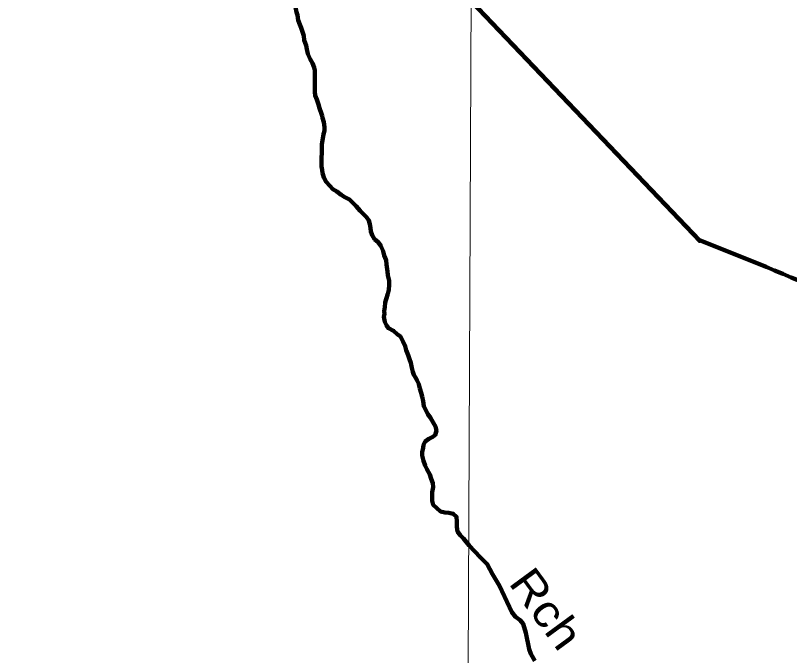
# Model space of a CAD drawing. Extents: x -1643653 to 4543381, y 1624270 to 13878484.
# Drawn here: x 657461 to 669599, y 8927410 to 8937452 of the extents above; entities that cross this region are included whole.
import ezdxf

# ---------------------------------------------------------------- set-up
doc = ezdxf.new("R2010")
doc.units = 0
doc.header["$LTSCALE"] = 200
for name, color, linetype, lineweight in [('1', 7, 'Continuous', 13), ('23', 7, 'Continuous', 13), ('24', 7, 'Continuous', 25), ('28', 7, 'Continuous', 53), ('53', 7, 'Continuous', 106), ('60', 7, 'Continuous', 13), ('9', 7, 'Continuous', 90)]:
    doc.layers.add(name, color=color, linetype=linetype, lineweight=lineweight)
doc.layers.add('49', color=7, linetype='Continuous')

msp = doc.modelspace()

# ---------------------------------------------------------------- linework, layer by layer
at = {"layer": '1'}
msp.add_lwpolyline([(664968.2, 9023436.8), (664657.1, 8949509), (664397.1, 8890880.2)], dxfattribs=at)
at = {"layer": '23'}
msp.add_lwpolyline([(661559, 8940382.7), (662654, 8939711.5), (668185.2, 8933902.6), (673033, 8931953.6), (673737.6, 8931774.2), (674478.1, 8931718.6), (675299.8, 8931756.9), (675817, 8931812.6), (676417.6, 8931889.3), (676997, 8931967.3), (677379.4, 8932023.7), (677920.8, 8932114.2), (678424.8, 8932214.1), (679006.5, 8932354.8), (679651.8, 8932553.5), (680318.4, 8932822.7), (680715, 8933023.8), (681643.2, 8933612.7), (683955, 8931418.7), (689144, 8929202.5)], dxfattribs=at)
msp.add_lwpolyline([(661559, 8940382.7), (662654, 8939711.5), (668185.2, 8933902.6), (673033, 8931953.6), (673737.6, 8931774.2), (674478.1, 8931718.6), (675299.8, 8931756.9), (675817, 8931812.6), (676417.6, 8931889.3), (676997, 8931967.3), (677379.4, 8932023.7), (677920.8, 8932114.2), (678424.8, 8932214.1), (679006.5, 8932354.8), (679651.8, 8932553.5), (680318.4, 8932822.7), (680715, 8933023.8), (681643.2, 8933612.7), (683955, 8931418.7), (689144, 8929202.5)], dxfattribs=at)
at = {"layer": '24'}
for points in [[(661940.2, 8937257.2), (661921.3, 8937309.4), (661891.6, 8937377.1), (661884.5, 8937454.7), (661867.2, 8937504.8), (661850, 8937585), (661842.8, 8937635.1), (661838.1, 8937700.2), (661818.4, 8937767.8), (661813.7, 8937847.9), (661814.9, 8938103.2), (661817.6, 8938150.7), (661820.5, 8938228.3), (661823.2, 8938275.8), (661828.6, 8938358.3), (661836.5, 8938440.9), (661837.4, 8938638.6), (661830.3, 8938716.2), (661815.6, 8938791.3), (661803.4, 8938856.4), (661786.1, 8938901.6), (661761.3, 8938954.2), (661761.8, 8939000.7)], [(662269, 8935879), (662260.1, 8935911.3), (662230.5, 8935996.6), (662213.3, 8936054.2), (662186.1, 8936131.9), (662158.9, 8936194.6), (662154.1, 8936254.7), (662155.7, 8936587.5), (662143.4, 8936635.1), (662116.2, 8936705.3), (662081.5, 8936768.1), (662044.3, 8936850.8), (662029.6, 8936926), (662017.4, 8936983.6), (661987.8, 8937066.3), (661980.6, 8937131.4), (661965.8, 8937179), (661940.2, 8937257.2)], [(662278.1, 8934978.8), (662271.1, 8935027.9), (662261.3, 8935080.5), (662262.9, 8935433.3), (662280.9, 8935523.3), (662293.7, 8935590.8), (662306.4, 8935643.3), (662306.7, 8935698.4), (662297.1, 8935778.5), (662277.4, 8935848.7), (662269, 8935879)], [(663047.1, 8934021.1), (663034.8, 8934060.5), (663027.5, 8934120.6), (663020.3, 8934175.7), (663003, 8934235.8), (662963.2, 8934288.6), (662920.9, 8934333.8), (662866.1, 8934389.2), (662801.4, 8934459.6), (662746.6, 8934519.9), (662696.8, 8934562.7), (662626.9, 8934603.1), (662567, 8934636), (662499.7, 8934688.9), (662439.8, 8934726.7), (662390, 8934779.5), (662332.8, 8934842.4), (662298, 8934907.6), (662280.8, 8934960.3), (662278.1, 8934978.8)], [(663089.3, 8933942.6), (663052, 8934005.3), (663047.1, 8934021.1)], [(663996.4, 8929884.7), (663996.8, 8929971.2), (664009.7, 8930053.7), (664007.4, 8930113.8), (663977.7, 8930184), (663958, 8930249.2), (663913.4, 8930334.5), (663886.1, 8930392.2), (663858.9, 8930462.4), (663839.3, 8930550.1), (663839.5, 8930602.7), (663854.8, 8930667.7), (663860.1, 8930715.2), (663887.8, 8930767.6), (663945.6, 8930807.4), (663995.7, 8930834.6), (664041, 8930869.4), (664061.3, 8930941.9), (664046.6, 8931004.6), (664011.8, 8931064.8), (663969.6, 8931137.6), (663929.9, 8931197.9), (663890.2, 8931270.7), (663862.9, 8931320.8), (663855.7, 8931401), (663836.1, 8931476.2), (663821.3, 8931533.8), (663804.1, 8931601.4), (663786.9, 8931666.6), (663759.6, 8931724.3), (663734.8, 8931769.5), (663707.5, 8931812.2), (663690.2, 8931859.8), (663675.5, 8931924.9), (663658.3, 8932002.6), (663638.6, 8932057.8), (663621.3, 8932120.4), (663589.2, 8932200.7), (663572, 8932265.8), (663534.8, 8932343.6), (663497.6, 8932413.9), (663447.7, 8932454.2), (663390.4, 8932504.5), (663310.5, 8932545), (663277, 8932589.1), (663254.9, 8932645.9), (663239.1, 8932721.7), (663245.4, 8932772.2), (663244.2, 8932810.6), (663254.5, 8932873.1), (663257.3, 8932950.7), (663275.1, 8933003.2), (663298, 8933083.1), (663318.3, 8933145.6), (663321.2, 8933225.6), (663319, 8933288.2), (663299.3, 8933375.9), (663297.1, 8933436), (663277.6, 8933543.7), (663272.9, 8933611.3), (663240.7, 8933686.5), (663226, 8933756.7), (663191.4, 8933839.4), (663146.6, 8933897.2), (663089.3, 8933942.6)], [(665604.7, 8927327.2), (665543.5, 8927435.1), (665514.2, 8927508.8), (665462.2, 8927764.8), (665420, 8927905.9), (665377.5, 8927963.9), (665304.4, 8928016.2), (665243.3, 8928087.8), (665050.8, 8928503.2), (664941.5, 8928686.6), (664858.3, 8928844.6), (664746.5, 8928950.8), (664577.8, 8929135.4), (664488.9, 8929245.3), (664434.1, 8929300.7), (664391.8, 8929358.5), (664382.1, 8929428.6), (664380, 8929511.2), (664377.8, 8929583.8), (664325.5, 8929634.1), (664258, 8929647), (664193, 8929654.8), (664125.5, 8929670.2), (664070.7, 8929720.5), (664013.4, 8929773.4), (663996.1, 8929836.1), (663996.4, 8929884.7)]]:
    msp.add_lwpolyline(points, dxfattribs=at)
at = {"layer": '28'}
msp.add_lwpolyline([(661559, 8940356.6), (662654, 8939711.5), (668185.2, 8933902.6), (668185.2, 8933939.4)], dxfattribs=at)
msp.add_spline([(668185.2, 8933939.4), (670277.1, 8933068.1), (672981.1, 8931973.4), (676061.1, 8931843.3), (681079.4, 8933243.3), (681670, 8933630.2)], degree=3, dxfattribs=at)
at = {"layer": '53'}
for points in [[(661940.2, 8937257.2), (661921.3, 8937309.4), (661891.6, 8937377.1), (661884.5, 8937454.7), (661867.2, 8937504.8), (661850, 8937585), (661842.8, 8937635.1), (661838.1, 8937700.2), (661818.4, 8937767.8), (661813.7, 8937847.9), (661814.9, 8938103.2), (661817.6, 8938150.7), (661820.5, 8938228.3), (661823.2, 8938275.8), (661828.6, 8938358.3), (661836.5, 8938440.9), (661837.4, 8938638.6), (661830.3, 8938716.2), (661815.6, 8938791.3), (661803.4, 8938856.4), (661786.1, 8938901.6), (661761.3, 8938954.2), (661761.8, 8939000.7)], [(662269, 8935879), (662260.1, 8935911.3), (662230.5, 8935996.6), (662213.3, 8936054.2), (662186.1, 8936131.9), (662158.9, 8936194.6), (662154.1, 8936254.7), (662155.7, 8936587.5), (662143.4, 8936635.1), (662116.2, 8936705.3), (662081.5, 8936768.1), (662044.3, 8936850.8), (662029.6, 8936926), (662017.4, 8936983.6), (661987.8, 8937066.3), (661980.6, 8937131.4), (661965.8, 8937179), (661940.2, 8937257.2)], [(662278.1, 8934978.8), (662271.1, 8935027.9), (662261.3, 8935080.5), (662262.9, 8935433.3), (662280.9, 8935523.3), (662293.7, 8935590.8), (662306.4, 8935643.3), (662306.7, 8935698.4), (662297.1, 8935778.5), (662277.4, 8935848.7), (662269, 8935879)], [(663047.1, 8934021.1), (663034.8, 8934060.5), (663027.5, 8934120.6), (663020.3, 8934175.7), (663003, 8934235.8), (662963.2, 8934288.6), (662920.9, 8934333.8), (662866.1, 8934389.2), (662801.4, 8934459.6), (662746.6, 8934519.9), (662696.8, 8934562.7), (662626.9, 8934603.1), (662567, 8934636), (662499.7, 8934688.9), (662439.8, 8934726.7), (662390, 8934779.5), (662332.8, 8934842.4), (662298, 8934907.6), (662280.8, 8934960.3), (662278.1, 8934978.8)], [(663089.3, 8933942.6), (663052, 8934005.3), (663047.1, 8934021.1)], [(663996.4, 8929884.7), (663996.8, 8929971.2), (664009.7, 8930053.7), (664007.4, 8930113.8), (663977.7, 8930184), (663958, 8930249.2), (663913.4, 8930334.5), (663886.1, 8930392.2), (663858.9, 8930462.4), (663839.3, 8930550.1), (663839.5, 8930602.7), (663854.8, 8930667.7), (663860.1, 8930715.2), (663887.8, 8930767.6), (663945.6, 8930807.4), (663995.7, 8930834.6), (664041, 8930869.4), (664061.3, 8930941.9), (664046.6, 8931004.6), (664011.8, 8931064.8), (663969.6, 8931137.6), (663929.9, 8931197.9), (663890.2, 8931270.7), (663862.9, 8931320.8), (663855.7, 8931401), (663836.1, 8931476.2), (663821.3, 8931533.8), (663804.1, 8931601.4), (663786.9, 8931666.6), (663759.6, 8931724.3), (663734.8, 8931769.5), (663707.5, 8931812.2), (663690.2, 8931859.8), (663675.5, 8931924.9), (663658.3, 8932002.6), (663638.6, 8932057.8), (663621.3, 8932120.4), (663589.2, 8932200.7), (663572, 8932265.8), (663534.8, 8932343.6), (663497.6, 8932413.9), (663447.7, 8932454.2), (663390.4, 8932504.5), (663310.5, 8932545), (663277, 8932589.1), (663254.9, 8932645.9), (663239.1, 8932721.7), (663245.4, 8932772.2), (663244.2, 8932810.6), (663254.5, 8932873.1), (663257.3, 8932950.7), (663275.1, 8933003.2), (663298, 8933083.1), (663318.3, 8933145.6), (663321.2, 8933225.6), (663319, 8933288.2), (663299.3, 8933375.9), (663297.1, 8933436), (663277.6, 8933543.7), (663272.9, 8933611.3), (663240.7, 8933686.5), (663226, 8933756.7), (663191.4, 8933839.4), (663146.6, 8933897.2), (663089.3, 8933942.6)], [(665604.7, 8927327.2), (665543.5, 8927435.1), (665514.2, 8927508.8), (665462.2, 8927764.8), (665420, 8927905.9), (665377.5, 8927963.9), (665304.4, 8928016.2), (665243.3, 8928087.8), (665050.8, 8928503.2), (664941.5, 8928686.6), (664858.3, 8928844.6), (664746.5, 8928950.8), (664577.8, 8929135.4), (664488.9, 8929245.3), (664434.1, 8929300.7), (664391.8, 8929358.5), (664382.1, 8929428.6), (664380, 8929511.2), (664377.8, 8929583.8), (664325.5, 8929634.1), (664258, 8929647), (664193, 8929654.8), (664125.5, 8929670.2), (664070.7, 8929720.5), (664013.4, 8929773.4), (663996.1, 8929836.1), (663996.4, 8929884.7)]]:
    msp.add_lwpolyline(points, dxfattribs=at)
at = {"layer": '60', "lineweight": 25}
msp.add_spline([(814781, 9009175.5), (814787.2, 9009173.4), (814796.9, 9009173.4), (814799.4, 9009172.4), (814805.1, 9009174.5), (814805.6, 9009176.5), (814811.7, 9009179.5), (814811.7, 9009179.5), (814801.5, 9009181), (814790.7, 9009181.5), (814784.1, 9009183.1), (814777.4, 9009185.1), (814778.4, 9009175.5)], degree=3, dxfattribs=at)
at = {"layer": '9'}
msp.add_lwpolyline([(645793.1, 8949290.9), (653495.4, 8947850), (659002.1, 8941889), (662654, 8939737.7), (668185.2, 8933928.8)], dxfattribs=at)
msp.add_spline([(668185.2, 8933928.8), (670277.1, 8933057.6), (672981.1, 8931962.8), (676061.1, 8931832.8), (679695.5, 8932618), (681670, 8933656.4)], degree=3, dxfattribs=at)

# ---------------------------------------------------------------- texts
at = {"layer": '49', "width": 1.15}
msp.add_text('Rch', height=500, rotation=306.272, dxfattribs=at).set_placement((665180.9, 8928547.7))

doc.saveas('drawing.dxf')
